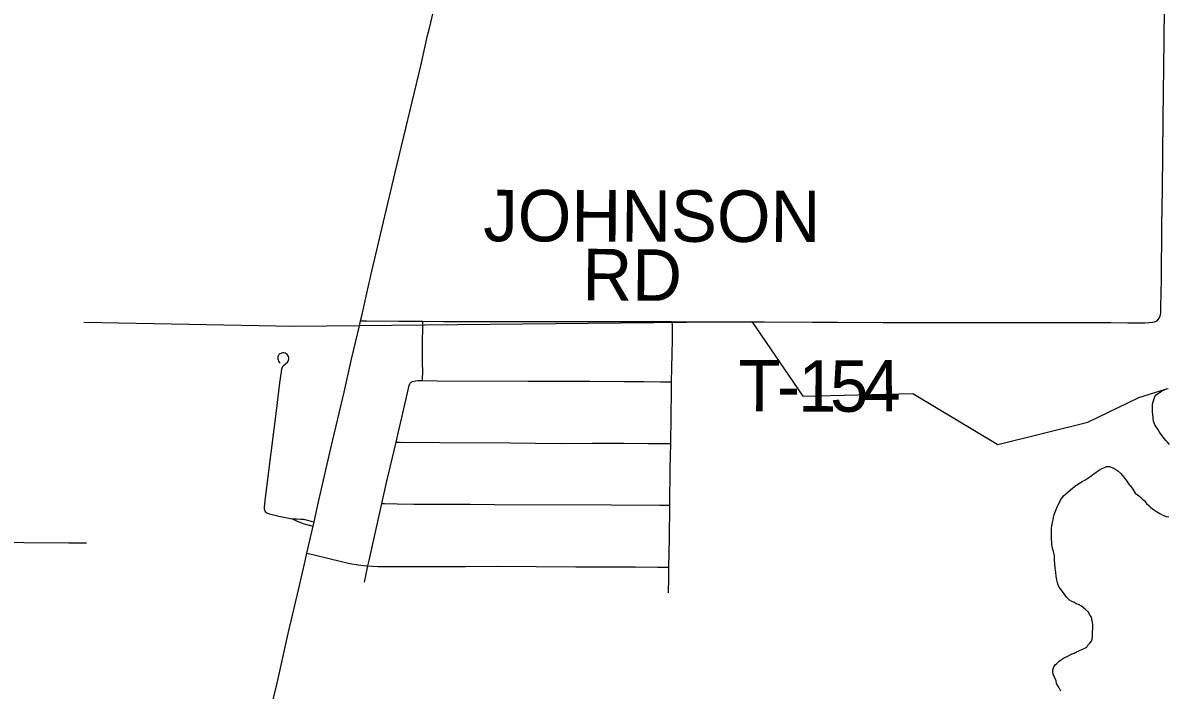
# Model space of a CAD drawing. Extents: x 2.1 to 73.9, y 4 to 26.
# Drawn here: x 43.39 to 44.021, y 18.373 to 18.741 of the extents above; entities that cross this region are included whole.
import ezdxf

# ---------------------------------------------------------------- set-up
doc = ezdxf.new("R2010")
doc.units = 0
for name, color, linetype in [('GM_X_City_Street', 7, 'Continuous'), ('GM_X_County_Road', 7, 'Continuous'), ('GM_X_Minor_River', 7, 'Continuous'), ('GM_X_Township_Road', 7, 'Continuous'), ('GM_X_Township_Road_Text', 7, 'Continuous')]:
    doc.layers.add(name, color=color, linetype=linetype)

msp = doc.modelspace()

# ---------------------------------------------------------------- linework, layer by layer
at = {"layer": 'GM_X_City_Street'}
msp.add_lwpolyline([(43.32689, 18.45571), (43.32998, 18.45566), (43.34699, 18.4554), (43.3903, 18.45473), (43.41505, 18.45441), (43.42123, 18.45443), (43.42494, 18.45446)], dxfattribs=at)
at = {"layer": 'GM_X_County_Road'}
for p, q in [((43.60907, 18.71768), (43.61292, 18.73432)), ((43.54639, 18.44885), (43.54975, 18.46359))]:
    msp.add_line(p, q, dxfattribs=at)
for points in [[(43.61292, 18.73432), (43.61388, 18.73842), (43.62668, 18.79269), (43.63123, 18.81232), (43.63547, 18.83041), (43.63623, 18.83366)], [(43.57593, 18.57695), (43.57673, 18.58043), (43.57937, 18.59218), (43.58222, 18.60427), (43.59509, 18.65871), (43.60907, 18.71768)], [(43.54975, 18.46359), (43.55033, 18.46612), (43.55283, 18.47709), (43.55979, 18.50739), (43.56682, 18.53766), (43.57091, 18.55585), (43.57531, 18.57428), (43.57593, 18.57695)], [(43.51734, 18.32372), (43.52065, 18.33781), (43.52449, 18.35446), (43.52991, 18.37713), (43.53608, 18.40442), (43.5417, 18.42863), (43.54558, 18.44528), (43.54639, 18.44885)]]:
    msp.add_lwpolyline(points, dxfattribs=at)
at = {"layer": 'GM_X_Minor_River'}
for points in [[(43.42345, 18.57618), (43.53918, 18.57393), (43.7917, 18.57654), (43.81967, 18.53544), (43.88035, 18.53691), (43.92724, 18.50868), (43.97676, 18.52104), (44.00501, 18.53465), (44.01962, 18.53918)], [(44.02192, 18.50881), (44.02081, 18.50997), (44.01988, 18.51095), (44.0184, 18.51269), (44.01729, 18.51423), (44.01637, 18.51558), (44.01545, 18.51712), (44.01453, 18.51847), (44.0138, 18.51963), (44.01308, 18.52155), (44.01292, 18.52269), (44.01275, 18.52383), (44.01259, 18.52517), (44.01244, 18.52688), (44.01248, 18.5284), (44.01251, 18.52992), (44.01253, 18.53106), (44.01336, 18.53408), (44.01377, 18.53521), (44.01455, 18.53614), (44.01571, 18.53706), (44.01667, 18.53761), (44.01764, 18.53835), (44.01898, 18.53889), (44.02014, 18.53943), (44.02109, 18.5396)], [(43.96202, 18.37266), (43.96111, 18.37457), (43.96019, 18.37593), (43.95964, 18.37689), (43.95929, 18.37841), (43.95839, 18.38034), (43.95785, 18.38168), (43.95749, 18.38264), (43.95753, 18.38434), (43.95813, 18.38604), (43.95873, 18.38717), (43.9597, 18.3879), (43.96106, 18.3892), (43.96222, 18.39012), (43.96395, 18.39122), (43.96549, 18.39176), (43.96664, 18.39249), (43.96818, 18.39322), (43.96933, 18.39357), (43.97029, 18.39412), (43.97183, 18.39484), (43.97356, 18.39557), (43.97509, 18.39629), (43.97625, 18.39683), (43.97684, 18.39796), (43.97801, 18.39907), (43.97879, 18.4002), (43.9792, 18.40133), (43.97943, 18.40303), (43.97948, 18.40512), (43.97952, 18.40721), (43.97957, 18.40948), (43.9789, 18.41349), (43.97816, 18.41445), (43.97707, 18.41638), (43.97539, 18.41794), (43.97333, 18.4195), (43.97165, 18.42049), (43.97033, 18.4209), (43.96939, 18.42149), (43.96807, 18.42209), (43.96676, 18.42288), (43.96527, 18.42425), (43.96343, 18.42695), (43.96158, 18.42927), (43.96066, 18.43081), (43.96013, 18.43234), (43.95978, 18.43387), (43.95945, 18.43615), (43.95912, 18.43825), (43.95879, 18.44054), (43.95865, 18.44282), (43.95851, 18.44491), (43.95837, 18.44738), (43.95785, 18.44968), (43.9575, 18.45082), (43.95716, 18.45254), (43.95699, 18.45368), (43.95702, 18.45501), (43.95686, 18.45635), (43.95671, 18.45787), (43.95674, 18.4592), (43.95677, 18.46053), (43.95681, 18.46223), (43.95704, 18.46413), (43.95726, 18.46564), (43.95768, 18.46715), (43.9579, 18.46867), (43.95832, 18.47018), (43.95892, 18.47187), (43.95973, 18.47375), (43.96053, 18.47545), (43.96113, 18.47676), (43.96153, 18.47789), (43.96271, 18.47939), (43.96349, 18.48032), (43.96833, 18.48458), (43.97027, 18.48605), (43.9722, 18.48734), (43.97374, 18.48825), (43.97509, 18.48898), (43.97682, 18.49008), (43.97856, 18.49118), (43.9803, 18.49266), (43.98127, 18.49321), (43.98223, 18.49395), (43.9832, 18.49468), (43.98455, 18.49541), (43.9857, 18.49577), (43.98704, 18.4965), (43.98857, 18.49665), (43.99026, 18.49604), (43.99177, 18.49525), (43.99327, 18.49427), (43.99494, 18.49271), (43.99642, 18.49096), (43.9979, 18.48903)], [(43.9979, 18.48903), (43.99937, 18.48691), (44.00122, 18.48459), (44.00287, 18.48189), (44.0055, 18.48012), (44.0068, 18.47876), (44.0081, 18.47759), (44.00921, 18.47624), (44.01051, 18.47507), (44.01163, 18.4739), (44.01294, 18.47293), (44.01462, 18.47175), (44.0165, 18.47057), (44.01781, 18.46996), (44.01876, 18.46956), (44.02007, 18.46896), (44.0214, 18.46874)]]:
    msp.add_lwpolyline(points, dxfattribs=at)
at = {"layer": 'GM_X_Township_Road'}
for points in [[(44.01521, 18.57721), (44.01567, 18.57775), (44.01615, 18.57843), (44.01649, 18.5791), (44.01679, 18.58022), (44.01704, 18.58136), (44.01711, 18.5845), (44.01739, 18.59995), (44.01757, 18.6294), (44.01791, 18.64954), (44.01839, 18.68827), (44.01891, 18.73166), (44.01911, 18.75025), (44.0197, 18.79983), (44.01994, 18.81842), (44.02004, 18.82565)], [(43.57593, 18.57695), (43.57922, 18.57693), (43.59703, 18.57684), (43.61028, 18.57675)], [(43.61011, 18.54401), (43.61017, 18.54974), (43.61016, 18.55286), (43.61015, 18.56539), (43.61024, 18.57321), (43.61028, 18.57675)], [(43.61028, 18.57675), (43.62163, 18.57667), (43.63116, 18.57665), (43.64272, 18.57662)], [(43.64272, 18.57662), (43.65281, 18.57663), (43.72855, 18.57653)], [(43.72855, 18.57653), (43.73353, 18.57652), (43.74778, 18.57651)], [(43.7474, 18.54335), (43.74779, 18.56653), (43.74789, 18.57424), (43.74778, 18.57651)], [(43.74778, 18.57651), (43.75604, 18.57638), (43.76696, 18.57632)], [(43.76696, 18.57632), (43.76908, 18.57632), (43.79862, 18.57642), (43.825, 18.57621), (43.83897, 18.5762), (43.86374, 18.57606), (43.88244, 18.57596), (43.90106, 18.57604), (43.91546, 18.57604)], [(43.91546, 18.57604), (43.91695, 18.57604), (43.93048, 18.57604), (43.98947, 18.57601), (43.99881, 18.57589), (44.00824, 18.57594), (44.01071, 18.57602), (44.01243, 18.57619), (44.01341, 18.57635), (44.01416, 18.57662), (44.01521, 18.57721)], [(43.52373, 18.47142), (43.52342, 18.47186), (43.52322, 18.47241), (43.52303, 18.47309), (43.52298, 18.47351), (43.52295, 18.47398), (43.52328, 18.47783), (43.5267, 18.50408), (43.52975, 18.5288), (43.53147, 18.54271), (43.53232, 18.54888), (43.53261, 18.55046), (43.53288, 18.55132), (43.53328, 18.55205), (43.53563, 18.55414), (43.53605, 18.5547), (43.53628, 18.55531), (43.53639, 18.55597), (43.53637, 18.55663), (43.53621, 18.55728), (43.53588, 18.55788), (43.53548, 18.55838), (43.53491, 18.5588), (43.53431, 18.55907), (43.53363, 18.55921), (43.53295, 18.55921), (43.53227, 18.55906), (43.53163, 18.55881), (43.53112, 18.55841), (43.53071, 18.55795), (43.53039, 18.55731), (43.53027, 18.55668), (43.53029, 18.556), (43.53043, 18.55535), (43.53074, 18.5547), (43.53109, 18.55414), (43.5316, 18.55356)], [(43.59548, 18.51003), (43.59683, 18.51578), (43.60039, 18.53087), (43.60274, 18.54131), (43.60314, 18.54219)], [(43.60314, 18.54219), (43.60333, 18.54262), (43.60386, 18.54315), (43.60458, 18.54355), (43.60623, 18.54388), (43.60753, 18.544), (43.60846, 18.54399), (43.61011, 18.54401)], [(43.61011, 18.54401), (43.61814, 18.5439), (43.66828, 18.5436), (43.7025, 18.54364), (43.72117, 18.54357), (43.73206, 18.54348), (43.74139, 18.5433), (43.74571, 18.54333), (43.7474, 18.54335)], [(43.74688, 18.50932), (43.74732, 18.53872), (43.7474, 18.54335)], [(43.58766, 18.47618), (43.59044, 18.48859), (43.59548, 18.51003)], [(43.59548, 18.51003), (43.59789, 18.51001), (43.61961, 18.50981), (43.65841, 18.50964), (43.68634, 18.50937), (43.70365, 18.50938), (43.72115, 18.50939), (43.73444, 18.50935), (43.74375, 18.50933), (43.74688, 18.50932)], [(43.74642, 18.4753), (43.74667, 18.49543), (43.74688, 18.50932)], [(43.52373, 18.47142), (43.52418, 18.47108), (43.5246, 18.47079), (43.52501, 18.47064), (43.52572, 18.47041), (43.53084, 18.46927), (43.53832, 18.4678)], [(43.57999, 18.44177), (43.5806, 18.44468), (43.58467, 18.46285), (43.58766, 18.47618)], [(43.58766, 18.47618), (43.58922, 18.47616), (43.5962, 18.47606), (43.60537, 18.47582), (43.62243, 18.47575), (43.63643, 18.47575), (43.64984, 18.47562), (43.71425, 18.47543), (43.74094, 18.47532), (43.74642, 18.4753)], [(43.74583, 18.44103), (43.74619, 18.45678), (43.74642, 18.4753)], [(43.53832, 18.4678), (43.54054, 18.46659), (43.54274, 18.46568), (43.54476, 18.46493), (43.54827, 18.46399), (43.54975, 18.46359)], [(43.53832, 18.4678), (43.54082, 18.46778), (43.54274, 18.4676), (43.54441, 18.46745), (43.54874, 18.46647), (43.55033, 18.46612)], [(43.54639, 18.44885), (43.5503, 18.44791), (43.55942, 18.44571), (43.57001, 18.44314), (43.57458, 18.44226), (43.57918, 18.44173), (43.57999, 18.44177)], [(43.57819, 18.43281), (43.57908, 18.43725), (43.57999, 18.44177)], [(43.57999, 18.44177), (43.58539, 18.44143), (43.5963, 18.44134), (43.61658, 18.44141), (43.63373, 18.44144), (43.6509, 18.44154), (43.69458, 18.44128), (43.71487, 18.44127), (43.72733, 18.44117), (43.73984, 18.44108), (43.7429, 18.44106), (43.74583, 18.44103)], [(43.74575, 18.42693), (43.74587, 18.43515), (43.74583, 18.44103)]]:
    msp.add_lwpolyline(points, dxfattribs=at)

# ---------------------------------------------------------------- texts
at = {"layer": 'GM_X_Township_Road_Text'}
for s, height, rotation, p in [('JOHNSON', 0.028409, 359.84889, (43.64357, 18.62085)), ('RD', 0.028409, 359.50224, (43.69812, 18.58834)), ('T', 0.02841, 359.7, (43.78415, 18.52703)), ('1', 0.02841, 359.75772, (43.81709, 18.52686)), ('5', 0.02841, 359.93443, (43.83469, 18.52678)), ('4', 0.02841, 0.72531, (43.85262, 18.52677)), ('-', 0.02841, 359.71799, (43.80541, 18.52692))]:
    msp.add_text(s, height=height, rotation=rotation, dxfattribs=at).set_placement(p)

doc.saveas('drawing.dxf')
